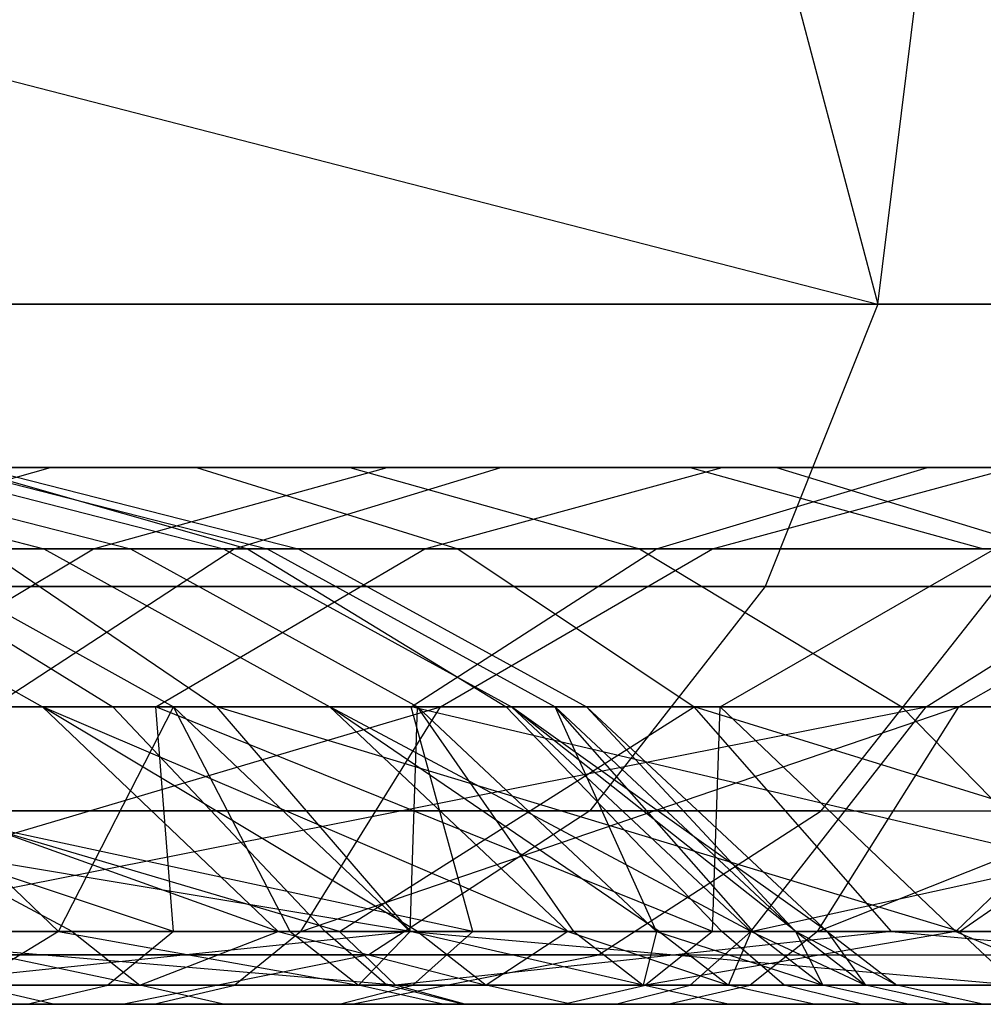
# Model space of a CAD drawing. Extents: x -172 to 172, y -29 to 28.
# Tile 834 of 914: x 130.5 to 135.25, y -19.3 to -14.44. Entities that reach past the tile are written whole.
import ezdxf

# ---------------------------------------------------------------- set-up
doc = ezdxf.new("R2010")
doc.units = 0
doc.header["$LTSCALE"] = 25.4
doc.layers.get('0').update_dxf_attribs({"linetype": 'CONTINUOUS'})

msp = doc.modelspace()

# ---------------------------------------------------------------- linework, layer by layer
at = {"color": 0}
for p, q in [((128.7424, -14.2997, -1358.0614), (134.7327, -15.8448, -1350.5767)), ((128.7424, -14.2997, -1358.0614), (134.7327, -15.8448, -1350.5767)), ((134.3244, -14.2997, -1351.4777), (134.7327, -15.8448, -1350.5767)), ((134.3244, -14.2997, -1351.4777), (134.7327, -15.8448, -1350.5767)), ((134.7327, -15.8448, -1350.5767), (134.9241, -14.2997, -1350.7291)), ((134.7327, -15.8448, -1350.5767), (134.9241, -14.2997, -1350.7291)), ((128.5598, -15.8448, -1357.8986), (134.7327, -15.8448, -1350.5767)), ((128.5598, -15.8448, -1357.8986), (134.7327, -15.8448, -1350.5767)), ((135.8874, -15.8448, -1137.3894), (129.7942, -15.8448, -1130.0011)), ((135.8874, -15.8448, -1137.3894), (129.7942, -15.8448, -1130.0011)), ((134.7327, -15.8448, -1350.5767), (134.1772, -17.2386, -1350.1342)), ((134.7327, -15.8448, -1350.5767), (134.1772, -17.2386, -1350.1342)), ((134.7327, -15.8448, -1350.5767), (140.4891, -15.8448, -1342.9231)), ((134.7327, -15.8448, -1350.5767), (140.4891, -15.8448, -1342.9231)), ((131.3723, -16.6506, -1335.1257), (125.964, -16.6506, -1342.4109)), ((131.3723, -16.6506, -1335.1257), (125.964, -16.6506, -1342.4109)), ((130.6521, -16.6506, -1303.0531), (126.8798, -16.6506, -1310.688)), ((130.6521, -16.6506, -1303.0531), (126.8798, -16.6506, -1310.688)), ((127.7532, -16.6506, -1149.1166), (132.8742, -16.6506, -1156.495)), ((127.7532, -16.6506, -1149.1166), (132.8742, -16.6506, -1156.495)), ((132.128, -16.6506, -1303.7286), (128.3131, -16.6506, -1311.4498)), ((132.128, -16.6506, -1303.7286), (128.3131, -16.6506, -1311.4498)), ((128.7607, -16.6506, -1179.4768), (132.3126, -16.6506, -1187.2167)), ((128.7607, -16.6506, -1179.4768), (132.3126, -16.6506, -1187.2167)), ((129.06, -16.6506, -1148.1537), (134.2334, -16.6506, -1155.6077)), ((129.06, -16.6506, -1148.1537), (134.2334, -16.6506, -1155.6077)), ((129.062, -16.6506, -1225.2472), (130.6195, -17.0527, -1225.0299)), ((129.062, -16.6506, -1225.2472), (130.6195, -17.0527, -1225.0299)), ((129.2222, -17.0527, -1302.3987), (130.6521, -16.6506, -1303.0531)), ((129.2222, -17.0527, -1302.3987), (130.6521, -16.6506, -1303.0531)), ((129.4844, -16.6506, -1257.9092), (131.047, -17.0527, -1258.0861)), ((129.4844, -16.6506, -1257.9092), (131.047, -17.0527, -1258.0861)), ((129.9377, -16.6506, -1233.3866), (131.5058, -17.0527, -1233.2676)), ((129.9377, -16.6506, -1233.3866), (131.5058, -17.0527, -1233.2676)), ((134.9791, -16.6506, -1326.6926), (130.0421, -16.6506, -1334.1954)), ((134.9791, -16.6506, -1326.6926), (130.0421, -16.6506, -1334.1954)), ((130.1494, -16.6506, -1249.7499), (131.72, -17.0527, -1249.8282)), ((130.1494, -16.6506, -1249.7499), (131.72, -17.0527, -1249.8282)), ((130.2153, -16.6506, -1178.7565), (131.6245, -17.0527, -1178.0585)), ((130.2153, -16.6506, -1178.7565), (131.6245, -17.0527, -1178.0585)), ((130.2153, -16.6506, -1178.7565), (133.8072, -16.6506, -1186.5837)), ((130.2153, -16.6506, -1178.7565), (133.8072, -16.6506, -1186.5837)), ((130.3007, -16.6506, -1241.5649), (131.8731, -17.0527, -1241.5446)), ((130.3007, -16.6506, -1241.5649), (131.8731, -17.0527, -1241.5446)), ((133.9654, -16.6506, -1295.2083), (130.6521, -16.6506, -1303.0531)), ((133.9654, -16.6506, -1295.2083), (130.6521, -16.6506, -1303.0531)), ((130.8645, -17.0527, -1187.83), (132.3126, -16.6506, -1187.2167)), ((130.8645, -17.0527, -1187.83), (132.3126, -16.6506, -1187.2167)), ((131.3723, -16.6506, -1335.1257), (132.661, -17.0527, -1336.027)), ((136.3598, -16.6506, -1327.5461), (131.3723, -16.6506, -1335.1257)), ((131.3723, -16.6506, -1335.1257), (132.661, -17.0527, -1336.027)), ((136.3598, -16.6506, -1327.5461), (131.3723, -16.6506, -1335.1257)), ((131.5575, -17.0527, -1157.3547), (132.8742, -16.6506, -1156.495)), ((131.5575, -17.0527, -1157.3547), (132.8742, -16.6506, -1156.495)), ((135.4787, -16.6506, -1295.7952), (132.128, -16.6506, -1303.7286)), ((132.128, -16.6506, -1303.7286), (133.5578, -17.0527, -1304.3832)), ((132.128, -16.6506, -1303.7286), (133.5578, -17.0527, -1304.3832)), ((135.4787, -16.6506, -1295.7952), (132.128, -16.6506, -1303.7286)), ((132.3126, -16.6506, -1187.2167), (135.3997, -16.6506, -1195.1534)), ((132.3126, -16.6506, -1187.2167), (135.3997, -16.6506, -1195.1534)), ((132.4992, -17.0527, -1294.6395), (133.9654, -16.6506, -1295.2083)), ((132.4992, -17.0527, -1294.6395), (133.9654, -16.6506, -1295.2083)), ((132.8742, -16.6506, -1156.495), (137.5696, -16.6506, -1164.1514)), ((132.8742, -16.6506, -1156.495), (137.5696, -16.6506, -1164.1514)), ((133.6415, -17.0527, -1325.8657), (134.9791, -16.6506, -1326.6926)), ((133.6415, -17.0527, -1325.8657), (134.9791, -16.6506, -1326.6926)), ((133.8072, -16.6506, -1186.5837), (135.2553, -17.0527, -1185.9705)), ((133.8072, -16.6506, -1186.5837), (135.2553, -17.0527, -1185.9705)), ((133.8072, -16.6506, -1186.5837), (136.9292, -16.6506, -1194.6101)), ((133.8072, -16.6506, -1186.5837), (136.9292, -16.6506, -1194.6101)), ((133.9178, -17.0527, -1195.6798), (135.3997, -16.6506, -1195.1534)), ((133.9178, -17.0527, -1195.6798), (135.3997, -16.6506, -1195.1534)), ((136.8081, -16.6506, -1287.1808), (133.9654, -16.6506, -1295.2083)), ((136.8081, -16.6506, -1287.1808), (133.9654, -16.6506, -1295.2083)), ((134.2334, -16.6506, -1155.6077), (135.5501, -17.0527, -1154.7479)), ((134.2334, -16.6506, -1155.6077), (138.9767, -16.6506, -1163.3423)), ((134.2334, -16.6506, -1155.6077), (135.5501, -17.0527, -1154.7479)), ((134.2334, -16.6506, -1155.6077), (138.9767, -16.6506, -1163.3423)), ((139.4837, -16.6506, -1318.9226), (134.9791, -16.6506, -1326.6926)), ((139.4837, -16.6506, -1318.9226), (134.9791, -16.6506, -1326.6926)), ((126.4873, -17.0527, -1150.0494), (131.5575, -17.0527, -1157.3547)), ((126.4873, -17.0527, -1150.0494), (131.5575, -17.0527, -1157.3547)), ((132.661, -17.0527, -1336.027), (127.1997, -17.0527, -1343.3837)), ((132.661, -17.0527, -1336.027), (127.1997, -17.0527, -1343.3837)), ((127.3516, -17.0527, -1180.1748), (130.8645, -17.0527, -1187.83)), ((127.3516, -17.0527, -1180.1748), (130.8645, -17.0527, -1187.83)), ((127.5313, -17.0527, -1170.3755), (131.6245, -17.0527, -1178.0585)), ((127.5313, -17.0527, -1170.3755), (131.6245, -17.0527, -1178.0585)), ((133.6415, -17.0527, -1325.8657), (128.7535, -17.0527, -1333.2942)), ((133.6415, -17.0527, -1325.8657), (128.7535, -17.0527, -1333.2942)), ((129.2177, -17.0527, -1216.8643), (130.6128, -17.832, -1216.5793)), ((129.2177, -17.0527, -1216.8643), (130.6128, -17.832, -1216.5793)), ((129.2177, -17.0527, -1216.8643), (130.6195, -17.0527, -1225.0299)), ((129.2177, -17.0527, -1216.8643), (130.6195, -17.0527, -1225.0299)), ((132.4992, -17.0527, -1294.6395), (129.2222, -17.0527, -1302.3987)), ((132.4992, -17.0527, -1294.6395), (129.2222, -17.0527, -1302.3987)), ((129.5534, -17.832, -1188.3853), (130.8645, -17.0527, -1187.83)), ((129.5534, -17.832, -1188.3853), (130.8645, -17.0527, -1187.83)), ((129.7017, -17.0527, -1312.1879), (130.959, -17.832, -1312.8562)), ((133.5578, -17.0527, -1304.3832), (129.7017, -17.0527, -1312.1879)), ((129.7017, -17.0527, -1312.1879), (130.959, -17.832, -1312.8562)), ((133.5578, -17.0527, -1304.3832), (129.7017, -17.0527, -1312.1879)), ((129.8569, -17.0527, -1266.2853), (131.2589, -17.832, -1266.5341)), ((131.047, -17.0527, -1258.0861), (129.8569, -17.0527, -1266.2853)), ((129.8569, -17.0527, -1266.2853), (131.2589, -17.832, -1266.5341)), ((131.047, -17.0527, -1258.0861), (129.8569, -17.0527, -1266.2853)), ((130.326, -17.0527, -1147.2209), (131.4723, -17.832, -1146.3762)), ((130.326, -17.0527, -1147.2209), (131.4723, -17.832, -1146.3762)), ((130.326, -17.0527, -1147.2209), (135.5501, -17.0527, -1154.7479)), ((130.326, -17.0527, -1147.2209), (135.5501, -17.0527, -1154.7479)), ((130.3652, -17.832, -1158.1332), (131.5575, -17.0527, -1157.3547)), ((130.3652, -17.832, -1158.1332), (131.5575, -17.0527, -1157.3547)), ((130.6195, -17.0527, -1225.0299), (132.0297, -17.832, -1224.8333)), ((130.6195, -17.0527, -1225.0299), (132.0297, -17.832, -1224.8333)), ((130.6195, -17.0527, -1225.0299), (131.5058, -17.0527, -1233.2676)), ((130.6195, -17.0527, -1225.0299), (131.5058, -17.0527, -1233.2676)), ((130.8645, -17.0527, -1187.83), (133.9178, -17.0527, -1195.6798)), ((130.8645, -17.0527, -1187.83), (133.9178, -17.0527, -1195.6798)), ((131.72, -17.0527, -1249.8282), (131.047, -17.0527, -1258.0861)), ((131.047, -17.0527, -1258.0861), (132.4619, -17.832, -1258.2462)), ((131.047, -17.0527, -1258.0861), (132.4619, -17.832, -1258.2462)), ((131.72, -17.0527, -1249.8282), (131.047, -17.0527, -1258.0861)), ((131.1717, -17.832, -1294.1246), (132.4992, -17.0527, -1294.6395)), ((131.1717, -17.832, -1294.1246), (132.4992, -17.0527, -1294.6395)), ((131.5058, -17.0527, -1233.2676), (132.9256, -17.832, -1233.1598)), ((131.5058, -17.0527, -1233.2676), (131.8731, -17.0527, -1241.5446)), ((131.5058, -17.0527, -1233.2676), (132.9256, -17.832, -1233.1598)), ((131.5058, -17.0527, -1233.2676), (131.8731, -17.0527, -1241.5446)), ((131.5575, -17.0527, -1157.3547), (136.2063, -17.0527, -1164.9352)), ((131.5575, -17.0527, -1157.3547), (136.2063, -17.0527, -1164.9352)), ((131.6245, -17.0527, -1178.0585), (132.9004, -17.832, -1177.4265)), ((131.6245, -17.0527, -1178.0585), (132.9004, -17.832, -1177.4265)), ((131.6245, -17.0527, -1178.0585), (135.2553, -17.0527, -1185.9705)), ((131.6245, -17.0527, -1178.0585), (135.2553, -17.0527, -1185.9705)), ((131.8731, -17.0527, -1241.5446), (131.72, -17.0527, -1249.8282)), ((131.72, -17.0527, -1249.8282), (133.1421, -17.832, -1249.8993)), ((131.72, -17.0527, -1249.8282), (133.1421, -17.832, -1249.8993)), ((131.8731, -17.0527, -1241.5446), (131.72, -17.0527, -1249.8282)), ((131.8731, -17.0527, -1241.5446), (133.2969, -17.832, -1241.5261)), ((131.8731, -17.0527, -1241.5446), (133.2969, -17.832, -1241.5261)), ((132.4304, -17.832, -1325.1171), (133.6415, -17.0527, -1325.8657)), ((132.4304, -17.832, -1325.1171), (133.6415, -17.0527, -1325.8657)), ((135.3109, -17.0527, -1286.7), (132.4992, -17.0527, -1294.6395)), ((135.3109, -17.0527, -1286.7), (132.4992, -17.0527, -1294.6395)), ((132.5761, -17.832, -1196.1564), (133.9178, -17.0527, -1195.6798)), ((132.5761, -17.832, -1196.1564), (133.9178, -17.0527, -1195.6798)), ((132.661, -17.0527, -1336.027), (133.8278, -17.832, -1336.843)), ((137.6974, -17.0527, -1328.373), (132.661, -17.0527, -1336.027)), ((132.661, -17.0527, -1336.027), (133.8278, -17.832, -1336.843)), ((137.6974, -17.0527, -1328.373), (132.661, -17.0527, -1336.027)), ((136.9448, -17.0527, -1296.3638), (133.5578, -17.0527, -1304.3832)), ((133.5578, -17.0527, -1304.3832), (134.8525, -17.832, -1304.9758)), ((133.5578, -17.0527, -1304.3832), (134.8525, -17.832, -1304.9758)), ((136.9448, -17.0527, -1296.3638), (133.5578, -17.0527, -1304.3832)), ((138.1014, -17.0527, -1318.1727), (133.6415, -17.0527, -1325.8657)), ((138.1014, -17.0527, -1318.1727), (133.6415, -17.0527, -1325.8657)), ((133.9178, -17.0527, -1195.6798), (136.5007, -17.0527, -1203.6967)), ((133.9178, -17.0527, -1195.6798), (136.5007, -17.0527, -1203.6967)), ((133.9552, -17.832, -1286.2646), (135.3109, -17.0527, -1286.7)), ((133.9552, -17.832, -1286.2646), (135.3109, -17.0527, -1286.7)), ((134.9719, -17.832, -1165.6449), (136.2063, -17.0527, -1164.9352)), ((134.9719, -17.832, -1165.6449), (136.2063, -17.0527, -1164.9352)), ((135.1331, -17.832, -1204.093), (136.5007, -17.0527, -1203.6967)), ((135.1331, -17.832, -1204.093), (136.5007, -17.0527, -1203.6967)), ((128.0298, -17.2386, -1357.4258), (134.1772, -17.2386, -1350.1342)), ((128.0298, -17.2386, -1357.4258), (134.1772, -17.2386, -1350.1342)), ((135.3272, -17.2386, -1137.8259), (129.2591, -17.2386, -1130.468)), ((135.3272, -17.2386, -1137.8259), (129.2591, -17.2386, -1130.468)), ((134.1772, -17.2386, -1350.1342), (133.312, -18.3448, -1349.4449)), ((134.1772, -17.2386, -1350.1342), (133.312, -18.3448, -1349.4449)), ((134.1772, -17.2386, -1350.1342), (139.9099, -17.2386, -1342.5121)), ((134.1772, -17.2386, -1350.1342), (139.9099, -17.2386, -1342.5121)), ((134.4545, -18.3448, -1138.5056), (135.3272, -17.2386, -1137.8259)), ((134.4545, -18.3448, -1138.5056), (135.3272, -17.2386, -1137.8259)), ((132.4274, -18.9397, -1145.6725), (125.7811, -17.832, -1139.0934)), ((132.4274, -18.9397, -1145.6725), (125.7811, -17.832, -1139.0934)), ((125.7811, -17.832, -1139.0934), (131.4723, -17.832, -1146.3762)), ((125.7811, -17.832, -1139.0934), (131.4723, -17.832, -1146.3762)), ((130.959, -17.832, -1312.8562), (126.6055, -17.832, -1320.4921)), ((130.959, -17.832, -1312.8562), (126.6055, -17.832, -1320.4921)), ((132.7358, -18.9397, -1322.3271), (127.5866, -17.832, -1332.4781)), ((132.4304, -17.832, -1325.1171), (127.5866, -17.832, -1332.4781)), ((132.7358, -18.9397, -1322.3271), (127.5866, -17.832, -1332.4781)), ((132.4304, -17.832, -1325.1171), (127.5866, -17.832, -1332.4781)), ((131.1717, -17.832, -1294.1246), (127.9275, -17.832, -1301.806)), ((131.2579, -18.9397, -1290.5063), (127.9275, -17.832, -1301.806)), ((131.2579, -18.9397, -1290.5063), (127.9275, -17.832, -1301.806)), ((131.1717, -17.832, -1294.1246), (127.9275, -17.832, -1301.806)), ((132.0783, -18.9397, -1341.2998), (128.3185, -17.832, -1344.2644)), ((132.0783, -18.9397, -1341.2998), (128.3185, -17.832, -1344.2644)), ((133.8278, -17.832, -1336.843), (128.3185, -17.832, -1344.2644)), ((133.8278, -17.832, -1336.843), (128.3185, -17.832, -1344.2644)), ((128.6804, -17.832, -1208.4307), (130.6128, -17.832, -1216.5793)), ((131.7752, -18.9397, -1216.3419), (128.6804, -17.832, -1208.4307)), ((128.6804, -17.832, -1208.4307), (130.6128, -17.832, -1216.5793)), ((130.758, -18.9397, -1211.7686), (128.6804, -17.832, -1208.4307)), ((131.7752, -18.9397, -1216.3419), (128.6804, -17.832, -1208.4307)), ((130.758, -18.9397, -1211.7686), (128.6804, -17.832, -1208.4307)), ((128.7676, -17.832, -1169.6691), (132.9004, -17.832, -1177.4265)), ((128.7676, -17.832, -1169.6691), (132.9004, -17.832, -1177.4265)), ((128.8371, -18.9397, -1189.745), (132.5761, -17.832, -1196.1564)), ((128.8371, -18.9397, -1189.745), (132.5761, -17.832, -1196.1564)), ((129.3718, -18.9397, -1158.7817), (134.9719, -17.832, -1165.6449)), ((129.3718, -18.9397, -1158.7817), (134.9719, -17.832, -1165.6449)), ((130.6907, -18.9397, -1275.01), (129.5378, -17.832, -1274.7299)), ((131.2589, -17.832, -1266.5341), (129.5378, -17.832, -1274.7299)), ((130.6907, -18.9397, -1275.01), (129.5378, -17.832, -1274.7299)), ((131.2589, -17.832, -1266.5341), (129.5378, -17.832, -1274.7299)), ((129.5534, -17.832, -1188.3853), (132.5761, -17.832, -1196.1564)), ((129.5534, -17.832, -1188.3853), (132.5761, -17.832, -1196.1564)), ((130.3652, -17.832, -1158.1332), (134.9719, -17.832, -1165.6449)), ((130.3652, -17.832, -1158.1332), (134.9719, -17.832, -1165.6449)), ((132.4623, -18.9397, -1219.9586), (130.6128, -17.832, -1216.5793)), ((133.2048, -18.9397, -1224.6693), (130.6128, -17.832, -1216.5793)), ((131.7752, -18.9397, -1216.3419), (130.6128, -17.832, -1216.5793)), ((132.4623, -18.9397, -1219.9586), (130.6128, -17.832, -1216.5793)), ((131.7752, -18.9397, -1216.3419), (130.6128, -17.832, -1216.5793)), ((133.2048, -18.9397, -1224.6693), (130.6128, -17.832, -1216.5793)), ((130.6128, -17.832, -1216.5793), (132.0297, -17.832, -1224.8333)), ((130.6128, -17.832, -1216.5793), (132.0297, -17.832, -1224.8333)), ((130.6907, -18.9397, -1275.01), (131.2589, -17.832, -1266.5341)), ((130.6907, -18.9397, -1275.01), (131.2589, -17.832, -1266.5341)), ((134.8525, -17.832, -1304.9758), (130.959, -17.832, -1312.8562)), ((130.959, -17.832, -1312.8562), (132.0067, -18.9397, -1313.413)), ((130.959, -17.832, -1312.8562), (132.0067, -18.9397, -1313.413)), ((134.8525, -17.832, -1304.9758), (130.959, -17.832, -1312.8562)), ((133.9552, -17.832, -1286.2646), (131.1717, -17.832, -1294.1246)), ((131.2579, -18.9397, -1290.5063), (131.1717, -17.832, -1294.1246)), ((133.9181, -18.9397, -1282.3364), (131.1717, -17.832, -1294.1246)), ((131.2579, -18.9397, -1290.5063), (131.1717, -17.832, -1294.1246)), ((133.9181, -18.9397, -1282.3364), (131.1717, -17.832, -1294.1246)), ((133.9552, -17.832, -1286.2646), (131.1717, -17.832, -1294.1246)), ((132.427, -18.9397, -1266.7412), (131.2589, -17.832, -1266.5341)), ((132.4619, -17.832, -1258.2462), (131.2589, -17.832, -1266.5341)), ((131.8348, -18.9397, -1269.8649), (131.2589, -17.832, -1266.5341)), ((131.8348, -18.9397, -1269.8649), (131.2589, -17.832, -1266.5341)), ((132.427, -18.9397, -1266.7412), (131.2589, -17.832, -1266.5341)), ((132.4619, -17.832, -1258.2462), (131.2589, -17.832, -1266.5341)), ((132.4274, -18.9397, -1145.6725), (131.4723, -17.832, -1146.3762)), ((135.1357, -18.9397, -1149.4591), (131.4723, -17.832, -1146.3762)), ((132.4274, -18.9397, -1145.6725), (131.4723, -17.832, -1146.3762)), ((135.1357, -18.9397, -1149.4591), (131.4723, -17.832, -1146.3762)), ((131.4723, -17.832, -1146.3762), (136.7424, -17.832, -1153.9695)), ((131.4723, -17.832, -1146.3762), (136.7424, -17.832, -1153.9695)), ((131.8866, -18.9397, -1197.7778), (135.1331, -17.832, -1204.093)), ((131.8866, -18.9397, -1197.7778), (132.5761, -17.832, -1196.1564)), ((131.8866, -18.9397, -1197.7778), (135.1331, -17.832, -1204.093)), ((131.8866, -18.9397, -1197.7778), (132.5761, -17.832, -1196.1564)), ((134.1086, -18.9397, -1233.0699), (132.0297, -17.832, -1224.8333)), ((132.0297, -17.832, -1224.8333), (132.9256, -17.832, -1233.1598)), ((133.6541, -18.9397, -1228.2388), (132.0297, -17.832, -1224.8333)), ((133.2048, -18.9397, -1224.6693), (132.0297, -17.832, -1224.8333)), ((133.2048, -18.9397, -1224.6693), (132.0297, -17.832, -1224.8333)), ((133.6541, -18.9397, -1228.2388), (132.0297, -17.832, -1224.8333)), ((134.1086, -18.9397, -1233.0699), (132.0297, -17.832, -1224.8333)), ((132.0297, -17.832, -1224.8333), (132.9256, -17.832, -1233.1598)), ((132.0783, -18.9397, -1341.2998), (133.8278, -17.832, -1336.843)), ((132.0783, -18.9397, -1341.2998), (133.8278, -17.832, -1336.843)), ((132.427, -18.9397, -1266.7412), (132.4619, -17.832, -1258.2462)), ((132.427, -18.9397, -1266.7412), (132.4619, -17.832, -1258.2462)), ((137.1479, -18.9397, -1314.4009), (132.4304, -17.832, -1325.1171)), ((136.8499, -17.832, -1317.4937), (132.4304, -17.832, -1325.1171)), ((137.1479, -18.9397, -1314.4009), (132.4304, -17.832, -1325.1171)), ((132.7358, -18.9397, -1322.3271), (132.4304, -17.832, -1325.1171)), ((132.7358, -18.9397, -1322.3271), (132.4304, -17.832, -1325.1171)), ((136.8499, -17.832, -1317.4937), (132.4304, -17.832, -1325.1171)), ((133.2344, -18.9397, -1261.6173), (132.4619, -17.832, -1258.2462)), ((133.6407, -18.9397, -1258.3798), (132.4619, -17.832, -1258.2462)), ((133.2344, -18.9397, -1261.6173), (132.4619, -17.832, -1258.2462)), ((133.6407, -18.9397, -1258.3798), (132.4619, -17.832, -1258.2462)), ((133.1421, -17.832, -1249.8993), (132.4619, -17.832, -1258.2462)), ((133.1421, -17.832, -1249.8993), (132.4619, -17.832, -1258.2462)), ((132.5761, -17.832, -1196.1564), (135.1331, -17.832, -1204.093)), ((132.5761, -17.832, -1196.1564), (135.1331, -17.832, -1204.093)), ((132.9004, -17.832, -1177.4265), (133.9636, -18.9397, -1176.8999)), ((132.9004, -17.832, -1177.4265), (133.9636, -18.9397, -1176.8999)), ((132.9004, -17.832, -1177.4265), (136.5664, -17.832, -1185.4153)), ((132.9004, -17.832, -1177.4265), (136.5664, -17.832, -1185.4153)), ((134.4832, -18.9397, -1241.5109), (132.9256, -17.832, -1233.1598)), ((132.9256, -17.832, -1233.1598), (133.2969, -17.832, -1241.5261)), ((134.1086, -18.9397, -1233.0699), (132.9256, -17.832, -1233.1598)), ((134.3288, -18.9397, -1236.577), (132.9256, -17.832, -1233.1598)), ((134.4832, -18.9397, -1241.5109), (132.9256, -17.832, -1233.1598)), ((132.9256, -17.832, -1233.1598), (133.2969, -17.832, -1241.5261)), ((134.3288, -18.9397, -1236.577), (132.9256, -17.832, -1233.1598)), ((134.1086, -18.9397, -1233.0699), (132.9256, -17.832, -1233.1598)), ((133.2969, -17.832, -1241.5261), (133.1421, -17.832, -1249.8993)), ((133.6407, -18.9397, -1258.3798), (133.1421, -17.832, -1249.8993)), ((134.1185, -18.9397, -1253.2987), (133.1421, -17.832, -1249.8993)), ((133.6407, -18.9397, -1258.3798), (133.1421, -17.832, -1249.8993)), ((134.1185, -18.9397, -1253.2987), (133.1421, -17.832, -1249.8993)), ((134.327, -18.9397, -1249.9585), (133.1421, -17.832, -1249.8993)), ((134.327, -18.9397, -1249.9585), (133.1421, -17.832, -1249.8993)), ((133.2969, -17.832, -1241.5261), (133.1421, -17.832, -1249.8993)), ((134.4832, -18.9397, -1241.5109), (133.2969, -17.832, -1241.5261)), ((134.4838, -18.9397, -1244.9412), (133.2969, -17.832, -1241.5261)), ((134.4832, -18.9397, -1241.5109), (133.2969, -17.832, -1241.5261)), ((134.4838, -18.9397, -1244.9412), (133.2969, -17.832, -1241.5261)), ((134.327, -18.9397, -1249.9585), (133.2969, -17.832, -1241.5261)), ((134.327, -18.9397, -1249.9585), (133.2969, -17.832, -1241.5261)), ((134.8001, -18.9397, -1337.5229), (133.8278, -17.832, -1336.843)), ((137.4139, -18.9397, -1333.6705), (133.8278, -17.832, -1336.843)), ((134.8001, -18.9397, -1337.5229), (133.8278, -17.832, -1336.843)), ((137.4139, -18.9397, -1333.6705), (133.8278, -17.832, -1336.843)), ((138.9085, -17.832, -1329.1217), (133.8278, -17.832, -1336.843)), ((138.9085, -17.832, -1329.1217), (133.8278, -17.832, -1336.843)), ((133.9181, -18.9397, -1282.3364), (133.9552, -17.832, -1286.2646)), ((133.9181, -18.9397, -1282.3364), (133.9552, -17.832, -1286.2646)), ((136.2681, -17.832, -1278.2535), (133.9552, -17.832, -1286.2646)), ((135.119, -18.9397, -1277.9584), (133.9552, -17.832, -1286.2646)), ((135.119, -18.9397, -1277.9584), (133.9552, -17.832, -1286.2646)), ((136.2681, -17.832, -1278.2535), (133.9552, -17.832, -1286.2646)), ((134.1061, -18.9397, -1166.5199), (134.9719, -17.832, -1165.6449)), ((134.1061, -18.9397, -1166.5199), (139.1463, -17.832, -1173.4053)), ((134.1061, -18.9397, -1166.5199), (134.9719, -17.832, -1165.6449)), ((134.1061, -18.9397, -1166.5199), (139.1463, -17.832, -1173.4053)), ((134.4358, -18.9397, -1205.9832), (135.1331, -17.832, -1204.093)), ((134.4358, -18.9397, -1205.9832), (137.2155, -17.832, -1212.1671)), ((134.4358, -18.9397, -1205.9832), (137.2155, -17.832, -1212.1671)), ((134.4358, -18.9397, -1205.9832), (135.1331, -17.832, -1204.093)), ((134.8525, -17.832, -1304.9758), (135.9313, -18.9397, -1305.4696)), ((138.2724, -17.832, -1296.8787), (134.8525, -17.832, -1304.9758)), ((134.8525, -17.832, -1304.9758), (135.9313, -18.9397, -1305.4696)), ((138.2724, -17.832, -1296.8787), (134.8525, -17.832, -1304.9758)), ((134.9719, -17.832, -1165.6449), (139.1463, -17.832, -1173.4053)), ((134.9719, -17.832, -1165.6449), (139.1463, -17.832, -1173.4053)), ((135.119, -18.9397, -1277.9584), (136.2681, -17.832, -1278.2535)), ((135.119, -18.9397, -1277.9584), (136.2681, -17.832, -1278.2535)), ((135.1331, -17.832, -1204.093), (137.2155, -17.832, -1212.1671)), ((135.1331, -17.832, -1204.093), (137.2155, -17.832, -1212.1671)), ((135.1357, -18.9397, -1149.4591), (136.7424, -17.832, -1153.9695)), ((135.1357, -18.9397, -1149.4591), (136.7424, -17.832, -1153.9695)), ((127.2042, -18.3448, -1356.6896), (133.312, -18.3448, -1349.4449)), ((127.2042, -18.3448, -1356.6896), (133.312, -18.3448, -1349.4449)), ((134.4545, -18.3448, -1138.5056), (128.4256, -18.3448, -1131.1953)), ((134.4545, -18.3448, -1138.5056), (128.4256, -18.3448, -1131.1953)), ((133.312, -18.3448, -1349.4449), (132.2218, -19.055, -1348.5765)), ((133.312, -18.3448, -1349.4449), (132.2218, -19.055, -1348.5765)), ((133.312, -18.3448, -1349.4449), (139.0077, -18.3448, -1341.8721)), ((133.312, -18.3448, -1349.4449), (139.0077, -18.3448, -1341.8721)), ((133.355, -19.055, -1139.3623), (134.4545, -18.3448, -1138.5056)), ((133.355, -19.055, -1139.3623), (134.4545, -18.3448, -1138.5056)), ((134.4545, -18.3448, -1138.5056), (140.0679, -18.3448, -1146.1398)), ((134.4545, -18.3448, -1138.5056), (140.0679, -18.3448, -1146.1398)), ((127.6183, -18.9397, -1321.1099), (132.0067, -18.9397, -1313.413)), ((127.6183, -18.9397, -1321.1099), (132.0067, -18.9397, -1313.413)), ((132.7358, -18.9397, -1322.3271), (127.8662, -18.9397, -1329.9807)), ((132.7358, -18.9397, -1322.3271), (127.8662, -18.9397, -1329.9807)), ((131.2579, -18.9397, -1290.5063), (128.0999, -18.9397, -1298.4971)), ((131.2579, -18.9397, -1290.5063), (128.0999, -18.9397, -1298.4971)), ((128.8371, -18.9397, -1189.745), (131.8866, -18.9397, -1197.7778)), ((128.8371, -18.9397, -1189.745), (131.8866, -18.9397, -1197.7778)), ((129.2507, -18.9397, -1344.9983), (132.0783, -18.9397, -1341.2998)), ((132.3546, -19.2052, -1341.505), (129.2507, -18.9397, -1344.9983)), ((129.2507, -18.9397, -1344.9983), (132.0783, -18.9397, -1341.2998)), ((132.3546, -19.2052, -1341.505), (129.2507, -18.9397, -1344.9983)), ((129.3718, -18.9397, -1158.7817), (134.1061, -18.9397, -1166.5199)), ((129.3718, -18.9397, -1158.7817), (134.1061, -18.9397, -1166.5199)), ((132.4274, -18.9397, -1145.6725), (129.6131, -18.9397, -1141.964)), ((132.4274, -18.9397, -1145.6725), (129.6131, -18.9397, -1141.964)), ((133.9636, -18.9397, -1176.8999), (129.7977, -18.9397, -1169.0804)), ((133.9636, -18.9397, -1176.8999), (129.7977, -18.9397, -1169.0804)), ((129.8256, -18.9397, -1208.1208), (131.0926, -19.2052, -1211.688)), ((130.758, -18.9397, -1211.7686), (129.8256, -18.9397, -1208.1208)), ((129.8256, -18.9397, -1208.1208), (131.0926, -19.2052, -1211.688)), ((130.758, -18.9397, -1211.7686), (129.8256, -18.9397, -1208.1208)), ((132.4274, -18.9397, -1145.6725), (129.8842, -19.2052, -1141.7521)), ((132.4274, -18.9397, -1145.6725), (129.8842, -19.2052, -1141.7521)), ((129.9251, -18.9397, -1278.0095), (130.6907, -18.9397, -1275.01)), ((129.9251, -18.9397, -1278.0095), (130.6907, -18.9397, -1275.01)), ((130.6907, -18.9397, -1275.01), (130.2575, -19.2052, -1278.0985)), ((130.6907, -18.9397, -1275.01), (130.2575, -19.2052, -1278.0985)), ((130.6907, -18.9397, -1275.01), (132.1721, -19.2052, -1269.933)), ((130.6907, -18.9397, -1275.01), (131.8348, -18.9397, -1269.8649)), ((130.6907, -18.9397, -1275.01), (132.1721, -19.2052, -1269.933)), ((130.6907, -18.9397, -1275.01), (131.8348, -18.9397, -1269.8649)), ((130.758, -18.9397, -1211.7686), (131.0926, -19.2052, -1211.688)), ((131.7752, -18.9397, -1216.3419), (130.758, -18.9397, -1211.7686)), ((130.758, -18.9397, -1211.7686), (131.0926, -19.2052, -1211.688)), ((131.7752, -18.9397, -1216.3419), (130.758, -18.9397, -1211.7686)), ((131.2579, -18.9397, -1290.5063), (130.9342, -19.2052, -1290.3898)), ((131.2579, -18.9397, -1290.5063), (130.9342, -19.2052, -1290.3898)), ((131.0926, -19.2052, -1211.688), (131.7752, -18.9397, -1216.3419)), ((131.0926, -19.2052, -1211.688), (131.7752, -18.9397, -1216.3419)), ((133.9181, -18.9397, -1282.3364), (131.2579, -18.9397, -1290.5063)), ((133.9181, -18.9397, -1282.3364), (131.2579, -18.9397, -1290.5063)), ((131.8866, -18.9397, -1197.7778), (131.5613, -19.2052, -1197.89)), ((131.8866, -18.9397, -1197.7778), (131.5613, -19.2052, -1197.89)), ((132.4623, -18.9397, -1219.9586), (131.7752, -18.9397, -1216.3419)), ((131.7752, -18.9397, -1216.3419), (132.8012, -19.2052, -1219.899)), ((131.7752, -18.9397, -1216.3419), (132.8012, -19.2052, -1219.899)), ((132.4623, -18.9397, -1219.9586), (131.7752, -18.9397, -1216.3419)), ((131.8348, -18.9397, -1269.8649), (132.427, -18.9397, -1266.7412)), ((131.8348, -18.9397, -1269.8649), (132.1721, -19.2052, -1269.933)), ((131.8348, -18.9397, -1269.8649), (132.1721, -19.2052, -1269.933)), ((131.8348, -18.9397, -1269.8649), (132.427, -18.9397, -1266.7412)), ((131.8866, -18.9397, -1197.7778), (134.4358, -18.9397, -1205.9832)), ((131.8866, -18.9397, -1197.7778), (134.4358, -18.9397, -1205.9832)), ((132.0067, -18.9397, -1313.413), (135.9313, -18.9397, -1305.4696)), ((132.3105, -19.2052, -1313.5745), (132.0067, -18.9397, -1313.413)), ((132.0067, -18.9397, -1313.413), (135.9313, -18.9397, -1305.4696)), ((132.3105, -19.2052, -1313.5745), (132.0067, -18.9397, -1313.413)), ((132.0783, -18.9397, -1341.2998), (134.8001, -18.9397, -1337.5229)), ((132.0783, -18.9397, -1341.2998), (134.8001, -18.9397, -1337.5229)), ((132.0783, -18.9397, -1341.2998), (132.3546, -19.2052, -1341.505)), ((132.0783, -18.9397, -1341.2998), (132.3546, -19.2052, -1341.505)), ((132.427, -18.9397, -1266.7412), (132.1721, -19.2052, -1269.933)), ((132.427, -18.9397, -1266.7412), (132.1721, -19.2052, -1269.933)), ((134.8001, -18.9397, -1337.5229), (132.3546, -19.2052, -1341.505)), ((134.8001, -18.9397, -1337.5229), (132.3546, -19.2052, -1341.505)), ((132.427, -18.9397, -1266.7412), (133.2344, -18.9397, -1261.6173)), ((133.5753, -19.2052, -1261.6643), (132.427, -18.9397, -1266.7412)), ((133.5753, -19.2052, -1261.6643), (132.427, -18.9397, -1266.7412)), ((132.427, -18.9397, -1266.7412), (133.2344, -18.9397, -1261.6173)), ((135.1357, -18.9397, -1149.4591), (132.4274, -18.9397, -1145.6725)), ((132.4274, -18.9397, -1145.6725), (135.4184, -19.2052, -1149.2629)), ((135.1357, -18.9397, -1149.4591), (132.4274, -18.9397, -1145.6725)), ((132.4274, -18.9397, -1145.6725), (135.4184, -19.2052, -1149.2629)), ((132.7358, -18.9397, -1322.3271), (132.4402, -19.2052, -1322.151)), ((132.7358, -18.9397, -1322.3271), (132.4402, -19.2052, -1322.151)), ((132.4623, -18.9397, -1219.9586), (132.8012, -19.2052, -1219.899)), ((132.4623, -18.9397, -1219.9586), (132.8012, -19.2052, -1219.899)), ((133.2048, -18.9397, -1224.6693), (132.4623, -18.9397, -1219.9586)), ((133.2048, -18.9397, -1224.6693), (132.4623, -18.9397, -1219.9586)), ((137.1479, -18.9397, -1314.4009), (132.7358, -18.9397, -1322.3271)), ((137.1479, -18.9397, -1314.4009), (132.7358, -18.9397, -1322.3271)), ((133.2048, -18.9397, -1224.6693), (132.8012, -19.2052, -1219.899)), ((133.2048, -18.9397, -1224.6693), (132.8012, -19.2052, -1219.899)), ((133.2048, -18.9397, -1224.6693), (133.996, -19.2052, -1228.2003)), ((133.6541, -18.9397, -1228.2388), (133.2048, -18.9397, -1224.6693)), ((133.2048, -18.9397, -1224.6693), (133.996, -19.2052, -1228.2003)), ((133.6541, -18.9397, -1228.2388), (133.2048, -18.9397, -1224.6693)), ((133.2344, -18.9397, -1261.6173), (133.6407, -18.9397, -1258.3798)), ((133.2344, -18.9397, -1261.6173), (133.5753, -19.2052, -1261.6643)), ((133.2344, -18.9397, -1261.6173), (133.5753, -19.2052, -1261.6643)), ((133.2344, -18.9397, -1261.6173), (133.6407, -18.9397, -1258.3798)), ((133.6407, -18.9397, -1258.3798), (133.5753, -19.2052, -1261.6643)), ((133.6407, -18.9397, -1258.3798), (133.5753, -19.2052, -1261.6643)), ((133.9181, -18.9397, -1282.3364), (133.5878, -19.2052, -1282.24)), ((135.119, -18.9397, -1277.9584), (133.5878, -19.2052, -1282.24)), ((135.119, -18.9397, -1277.9584), (133.5878, -19.2052, -1282.24)), ((133.9181, -18.9397, -1282.3364), (133.5878, -19.2052, -1282.24)), ((133.6407, -18.9397, -1258.3798), (134.1185, -18.9397, -1253.2987)), ((133.6407, -18.9397, -1258.3798), (134.4617, -19.2052, -1253.3243)), ((133.6407, -18.9397, -1258.3798), (134.4617, -19.2052, -1253.3243)), ((133.6407, -18.9397, -1258.3798), (134.1185, -18.9397, -1253.2987)), ((133.6541, -18.9397, -1228.2388), (133.996, -19.2052, -1228.2003)), ((133.6541, -18.9397, -1228.2388), (133.996, -19.2052, -1228.2003)), ((134.1086, -18.9397, -1233.0699), (133.6541, -18.9397, -1228.2388)), ((134.1086, -18.9397, -1233.0699), (133.6541, -18.9397, -1228.2388)), ((134.1061, -18.9397, -1166.5199), (133.8074, -19.2052, -1166.6908)), ((134.1061, -18.9397, -1166.5199), (133.8074, -19.2052, -1166.6908)), ((135.119, -18.9397, -1277.9584), (133.9181, -18.9397, -1282.3364)), ((135.119, -18.9397, -1277.9584), (133.9181, -18.9397, -1282.3364)), ((137.6589, -18.9397, -1184.9525), (133.9636, -18.9397, -1176.8999)), ((134.2719, -19.2052, -1176.7472), (133.9636, -18.9397, -1176.8999)), ((134.2719, -19.2052, -1176.7472), (133.9636, -18.9397, -1176.8999)), ((137.6589, -18.9397, -1184.9525), (133.9636, -18.9397, -1176.8999)), ((133.996, -19.2052, -1228.2003), (134.1086, -18.9397, -1233.0699)), ((133.996, -19.2052, -1228.2003), (134.1086, -18.9397, -1233.0699)), ((134.4358, -18.9397, -1205.9832), (134.1042, -19.2052, -1206.0751)), ((134.4358, -18.9397, -1205.9832), (134.1042, -19.2052, -1206.0751)), ((134.1061, -18.9397, -1166.5199), (138.378, -18.9397, -1174.5225)), ((134.1061, -18.9397, -1166.5199), (138.378, -18.9397, -1174.5225)), ((134.3288, -18.9397, -1236.577), (134.1086, -18.9397, -1233.0699)), ((134.1086, -18.9397, -1233.0699), (134.6725, -19.2052, -1236.5599)), ((134.1086, -18.9397, -1233.0699), (134.6725, -19.2052, -1236.5599)), ((134.3288, -18.9397, -1236.577), (134.1086, -18.9397, -1233.0699)), ((134.1185, -18.9397, -1253.2987), (134.327, -18.9397, -1249.9585)), ((134.1185, -18.9397, -1253.2987), (134.4617, -19.2052, -1253.3243)), ((134.1185, -18.9397, -1253.2987), (134.4617, -19.2052, -1253.3243)), ((134.1185, -18.9397, -1253.2987), (134.327, -18.9397, -1249.9585)), ((134.327, -18.9397, -1249.9585), (134.4617, -19.2052, -1253.3243)), ((134.8279, -19.2052, -1244.9454), (134.327, -18.9397, -1249.9585)), ((134.327, -18.9397, -1249.9585), (134.4617, -19.2052, -1253.3243)), ((134.327, -18.9397, -1249.9585), (134.4838, -18.9397, -1244.9412)), ((134.8279, -19.2052, -1244.9454), (134.327, -18.9397, -1249.9585)), ((134.327, -18.9397, -1249.9585), (134.4838, -18.9397, -1244.9412)), ((134.3288, -18.9397, -1236.577), (134.6725, -19.2052, -1236.5599)), ((134.3288, -18.9397, -1236.577), (134.6725, -19.2052, -1236.5599)), ((134.4832, -18.9397, -1241.5109), (134.3288, -18.9397, -1236.577)), ((134.4832, -18.9397, -1241.5109), (134.3288, -18.9397, -1236.577)), ((134.4358, -18.9397, -1205.9832), (136.475, -18.9397, -1214.3298)), ((134.4358, -18.9397, -1205.9832), (136.475, -18.9397, -1214.3298)), ((134.4832, -18.9397, -1241.5109), (134.8279, -19.2052, -1244.9454)), ((134.4838, -18.9397, -1244.9412), (134.4832, -18.9397, -1241.5109)), ((134.4832, -18.9397, -1241.5109), (134.6725, -19.2052, -1236.5599)), ((134.4832, -18.9397, -1241.5109), (134.8279, -19.2052, -1244.9454)), ((134.4832, -18.9397, -1241.5109), (134.6725, -19.2052, -1236.5599)), ((134.4838, -18.9397, -1244.9412), (134.4832, -18.9397, -1241.5109)), ((134.4838, -18.9397, -1244.9412), (134.8279, -19.2052, -1244.9454)), ((134.4838, -18.9397, -1244.9412), (134.8279, -19.2052, -1244.9454)), ((134.8001, -18.9397, -1337.5229), (137.4139, -18.9397, -1333.6705)), ((134.8001, -18.9397, -1337.5229), (137.7014, -19.2052, -1333.8596)), ((134.8001, -18.9397, -1337.5229), (137.4139, -18.9397, -1333.6705)), ((134.8001, -18.9397, -1337.5229), (137.7014, -19.2052, -1333.8596)), ((135.119, -18.9397, -1277.9584), (135.7347, -19.2052, -1273.9423)), ((136.0703, -18.9397, -1274.0182), (135.119, -18.9397, -1277.9584)), ((135.119, -18.9397, -1277.9584), (135.7347, -19.2052, -1273.9423)), ((136.0703, -18.9397, -1274.0182), (135.119, -18.9397, -1277.9584)), ((137.7358, -18.9397, -1153.3208), (135.1357, -18.9397, -1149.4591)), ((135.1357, -18.9397, -1149.4591), (135.4184, -19.2052, -1149.2629)), ((135.1357, -18.9397, -1149.4591), (135.4184, -19.2052, -1149.2629)), ((137.7358, -18.9397, -1153.3208), (135.1357, -18.9397, -1149.4591)), ((126.1639, -19.055, -1355.762), (132.2218, -19.055, -1348.5765)), ((126.1639, -19.055, -1355.762), (132.2218, -19.055, -1348.5765)), ((133.355, -19.055, -1139.3623), (127.3754, -19.055, -1132.1117)), ((133.355, -19.055, -1139.3623), (127.3754, -19.055, -1132.1117)), ((132.2218, -19.055, -1348.5765), (131.0133, -19.2997, -1347.6138)), ((132.2218, -19.055, -1348.5765), (131.0133, -19.2997, -1347.6138)), ((132.1361, -19.2997, -1140.3118), (133.355, -19.055, -1139.3623)), ((132.1361, -19.2997, -1140.3118), (133.355, -19.055, -1139.3623)), ((132.2218, -19.055, -1348.5765), (137.8709, -19.055, -1341.0656)), ((132.2218, -19.055, -1348.5765), (137.8709, -19.055, -1341.0656)), ((133.355, -19.055, -1139.3623), (138.9224, -19.055, -1146.934)), ((133.355, -19.055, -1139.3623), (138.9224, -19.055, -1146.934)), ((126.5838, -19.2052, -1348.8356), (132.3546, -19.2052, -1341.505)), ((126.5838, -19.2052, -1348.8356), (132.3546, -19.2052, -1341.505)), ((132.4402, -19.2052, -1322.151), (127.5814, -19.2052, -1329.7876)), ((132.4402, -19.2052, -1322.151), (127.5814, -19.2052, -1329.7876)), ((130.9342, -19.2052, -1290.3898), (127.7839, -19.2052, -1298.3608)), ((130.9342, -19.2052, -1290.3898), (127.7839, -19.2052, -1298.3608)), ((127.9121, -19.2052, -1321.2892), (132.3105, -19.2052, -1313.5745)), ((127.9121, -19.2052, -1321.2892), (132.3105, -19.2052, -1313.5745)), ((128.5193, -19.2052, -1189.877), (131.5613, -19.2052, -1197.89)), ((128.5193, -19.2052, -1189.877), (131.5613, -19.2052, -1197.89)), ((131.0926, -19.2052, -1211.688), (128.8768, -19.2052, -1203.599)), ((131.0926, -19.2052, -1211.688), (128.8768, -19.2052, -1203.599)), ((129.0837, -19.2052, -1158.9698), (133.8074, -19.2052, -1166.6908)), ((129.0837, -19.2052, -1158.9698), (133.8074, -19.2052, -1166.6908)), ((135.4184, -19.2052, -1149.2629), (129.8842, -19.2052, -1141.7521)), ((135.4184, -19.2052, -1149.2629), (129.8842, -19.2052, -1141.7521)), ((134.2719, -19.2052, -1176.7472), (130.0965, -19.2052, -1168.9097)), ((134.2719, -19.2052, -1176.7472), (130.0965, -19.2052, -1168.9097)), ((130.2575, -19.2052, -1278.0985), (132.1721, -19.2052, -1269.933)), ((130.2575, -19.2052, -1278.0985), (132.1721, -19.2052, -1269.933)), ((130.6674, -19.2997, -1278.2081), (130.2575, -19.2052, -1278.0985)), ((130.6674, -19.2997, -1278.2081), (130.2575, -19.2052, -1278.0985)), ((130.535, -19.2997, -1290.2461), (130.9342, -19.2052, -1290.3898)), ((130.535, -19.2997, -1290.2461), (130.9342, -19.2052, -1290.3898)), ((133.5878, -19.2052, -1282.24), (130.9342, -19.2052, -1290.3898)), ((133.5878, -19.2052, -1282.24), (130.9342, -19.2052, -1290.3898)), ((132.8012, -19.2052, -1219.899), (131.0926, -19.2052, -1211.688)), ((131.5051, -19.2997, -1211.5886), (131.0926, -19.2052, -1211.688)), ((131.5051, -19.2997, -1211.5886), (131.0926, -19.2052, -1211.688)), ((132.8012, -19.2052, -1219.899), (131.0926, -19.2052, -1211.688)), ((131.1602, -19.2997, -1198.0283), (131.5613, -19.2052, -1197.89)), ((131.1602, -19.2997, -1198.0283), (131.5613, -19.2052, -1197.89)), ((131.5613, -19.2052, -1197.89), (134.1042, -19.2052, -1206.0751)), ((131.5613, -19.2052, -1197.89), (134.1042, -19.2052, -1206.0751)), ((132.0757, -19.2997, -1321.9338), (132.4402, -19.2052, -1322.151)), ((132.0757, -19.2997, -1321.9338), (132.4402, -19.2052, -1322.151)), ((132.1721, -19.2052, -1269.933), (133.5753, -19.2052, -1261.6643)), ((132.588, -19.2997, -1270.017), (132.1721, -19.2052, -1269.933)), ((132.1721, -19.2052, -1269.933), (133.5753, -19.2052, -1261.6643)), ((132.588, -19.2997, -1270.017), (132.1721, -19.2052, -1269.933)), ((132.6852, -19.2997, -1313.7736), (132.3105, -19.2052, -1313.5745)), ((132.3105, -19.2052, -1313.5745), (136.2442, -19.2052, -1305.6128)), ((132.6852, -19.2997, -1313.7736), (132.3105, -19.2052, -1313.5745)), ((132.3105, -19.2052, -1313.5745), (136.2442, -19.2052, -1305.6128)), ((132.3546, -19.2052, -1341.505), (137.7014, -19.2052, -1333.8596)), ((132.3546, -19.2052, -1341.505), (137.7014, -19.2052, -1333.8596)), ((132.6952, -19.2997, -1341.7578), (132.3546, -19.2052, -1341.505)), ((132.6952, -19.2997, -1341.7578), (132.3546, -19.2052, -1341.505)), ((136.8424, -19.2052, -1314.2424), (132.4402, -19.2052, -1322.151)), ((136.8424, -19.2052, -1314.2424), (132.4402, -19.2052, -1322.151)), ((133.996, -19.2052, -1228.2003), (132.8012, -19.2052, -1219.899)), ((133.2191, -19.2997, -1219.8256), (132.8012, -19.2052, -1219.899)), ((133.2191, -19.2997, -1219.8256), (132.8012, -19.2052, -1219.899)), ((133.996, -19.2052, -1228.2003), (132.8012, -19.2052, -1219.899)), ((133.1805, -19.2997, -1282.1211), (133.5878, -19.2052, -1282.24)), ((133.1805, -19.2997, -1282.1211), (133.5878, -19.2052, -1282.24)), ((133.4391, -19.2997, -1166.9015), (133.8074, -19.2052, -1166.6908)), ((133.4391, -19.2997, -1166.9015), (133.8074, -19.2052, -1166.6908)), ((133.5753, -19.2052, -1261.6643), (134.4617, -19.2052, -1253.3243)), ((133.9956, -19.2997, -1261.7223), (133.5753, -19.2052, -1261.6643)), ((133.5753, -19.2052, -1261.6643), (134.4617, -19.2052, -1253.3243)), ((133.9956, -19.2997, -1261.7223), (133.5753, -19.2052, -1261.6643)), ((135.7347, -19.2052, -1273.9423), (133.5878, -19.2052, -1282.24)), ((135.7347, -19.2052, -1273.9423), (133.5878, -19.2052, -1282.24)), ((133.6953, -19.2997, -1206.1884), (134.1042, -19.2052, -1206.0751)), ((133.6953, -19.2997, -1206.1884), (134.1042, -19.2052, -1206.0751)), ((133.8074, -19.2052, -1166.6908), (138.0699, -19.2052, -1174.6755)), ((133.8074, -19.2052, -1166.6908), (138.0699, -19.2052, -1174.6755)), ((134.6725, -19.2052, -1236.5599), (133.996, -19.2052, -1228.2003)), ((134.4176, -19.2997, -1228.1531), (133.996, -19.2052, -1228.2003)), ((134.6725, -19.2052, -1236.5599), (133.996, -19.2052, -1228.2003)), ((134.4176, -19.2997, -1228.1531), (133.996, -19.2052, -1228.2003)), ((134.1042, -19.2052, -1206.0751), (136.1383, -19.2052, -1214.4011)), ((134.1042, -19.2052, -1206.0751), (136.1383, -19.2052, -1214.4011)), ((134.6521, -19.2997, -1176.559), (134.2719, -19.2052, -1176.7472)), ((134.6521, -19.2997, -1176.559), (134.2719, -19.2052, -1176.7472)), ((137.9758, -19.2052, -1184.8184), (134.2719, -19.2052, -1176.7472)), ((137.9758, -19.2052, -1184.8184), (134.2719, -19.2052, -1176.7472)), ((134.4617, -19.2052, -1253.3243), (134.8279, -19.2052, -1244.9454)), ((134.8848, -19.2997, -1253.3561), (134.4617, -19.2052, -1253.3243)), ((134.4617, -19.2052, -1253.3243), (134.8279, -19.2052, -1244.9454)), ((134.8848, -19.2997, -1253.3561), (134.4617, -19.2052, -1253.3243)), ((134.8279, -19.2052, -1244.9454), (134.6725, -19.2052, -1236.5599)), ((135.0962, -19.2997, -1236.5389), (134.6725, -19.2052, -1236.5599)), ((135.0962, -19.2997, -1236.5389), (134.6725, -19.2052, -1236.5599)), ((134.8279, -19.2052, -1244.9454), (134.6725, -19.2052, -1236.5599)), ((135.2521, -19.2997, -1244.9508), (134.8279, -19.2052, -1244.9454)), ((135.2521, -19.2997, -1244.9508), (134.8279, -19.2052, -1244.9454)), ((125.0108, -19.2997, -1354.7335), (131.0133, -19.2997, -1347.6138)), ((125.0108, -19.2997, -1354.7335), (131.0133, -19.2997, -1347.6138)), ((132.1361, -19.2997, -1140.3118), (126.2111, -19.2997, -1133.1274)), ((132.1361, -19.2997, -1140.3118), (126.2111, -19.2997, -1133.1274)), ((132.6952, -19.2997, -1341.7578), (126.9096, -19.2997, -1349.1073)), ((132.6952, -19.2997, -1341.7578), (126.9096, -19.2997, -1349.1073)), ((127.2303, -19.2997, -1329.5494), (132.0757, -19.2997, -1321.9338)), ((127.2303, -19.2997, -1329.5494), (132.0757, -19.2997, -1321.9338)), ((127.3943, -19.2997, -1298.1929), (130.535, -19.2997, -1290.2461)), ((127.3943, -19.2997, -1298.1929), (130.535, -19.2997, -1290.2461)), ((131.1602, -19.2997, -1198.0283), (128.1275, -19.2997, -1190.0397)), ((131.1602, -19.2997, -1198.0283), (128.1275, -19.2997, -1190.0397)), ((130.6674, -19.2997, -1278.2081), (128.2413, -19.2997, -1286.264)), ((130.6674, -19.2997, -1278.2081), (128.2413, -19.2997, -1286.264)), ((132.6852, -19.2997, -1313.7736), (128.2743, -19.2997, -1321.5101)), ((132.6852, -19.2997, -1313.7736), (128.2743, -19.2997, -1321.5101)), ((133.4391, -19.2997, -1166.9015), (128.7284, -19.2997, -1159.2018)), ((133.4391, -19.2997, -1166.9015), (128.7284, -19.2997, -1159.2018)), ((129.2823, -19.2997, -1203.4742), (131.5051, -19.2997, -1211.5886)), ((129.2823, -19.2997, -1203.4742), (131.5051, -19.2997, -1211.5886)), ((130.2185, -19.2997, -1141.4908), (135.767, -19.2997, -1149.021)), ((130.2185, -19.2997, -1141.4908), (135.767, -19.2997, -1149.021)), ((130.4648, -19.2997, -1168.6992), (134.6521, -19.2997, -1176.559)), ((130.4648, -19.2997, -1168.6992), (134.6521, -19.2997, -1176.559)), ((130.535, -19.2997, -1290.2461), (133.1805, -19.2997, -1282.1211)), ((130.535, -19.2997, -1290.2461), (133.1805, -19.2997, -1282.1211)), ((132.588, -19.2997, -1270.017), (130.6674, -19.2997, -1278.2081)), ((132.588, -19.2997, -1270.017), (130.6674, -19.2997, -1278.2081)), ((131.0133, -19.2997, -1347.6138), (136.6108, -19.2997, -1340.1715)), ((131.0133, -19.2997, -1347.6138), (136.6108, -19.2997, -1340.1715)), ((133.6953, -19.2997, -1206.1884), (131.1602, -19.2997, -1198.0283)), ((133.6953, -19.2997, -1206.1884), (131.1602, -19.2997, -1198.0283)), ((131.5051, -19.2997, -1211.5886), (133.2191, -19.2997, -1219.8256)), ((131.5051, -19.2997, -1211.5886), (133.2191, -19.2997, -1219.8256)), ((132.0757, -19.2997, -1321.9338), (136.4658, -19.2997, -1314.047)), ((132.0757, -19.2997, -1321.9338), (136.4658, -19.2997, -1314.047)), ((137.6527, -19.2997, -1147.8143), (132.1361, -19.2997, -1140.3118)), ((137.6527, -19.2997, -1147.8143), (132.1361, -19.2997, -1140.3118)), ((133.9956, -19.2997, -1261.7223), (132.588, -19.2997, -1270.017)), ((133.9956, -19.2997, -1261.7223), (132.588, -19.2997, -1270.017)), ((136.63, -19.2997, -1305.7894), (132.6852, -19.2997, -1313.7736)), ((136.63, -19.2997, -1305.7894), (132.6852, -19.2997, -1313.7736)), ((138.0558, -19.2997, -1334.0929), (132.6952, -19.2997, -1341.7578)), ((138.0558, -19.2997, -1334.0929), (132.6952, -19.2997, -1341.7578)), ((133.1805, -19.2997, -1282.1211), (135.3209, -19.2997, -1273.8486)), ((133.1805, -19.2997, -1282.1211), (135.3209, -19.2997, -1273.8486)), ((133.2191, -19.2997, -1219.8256), (134.4176, -19.2997, -1228.1531)), ((133.2191, -19.2997, -1219.8256), (134.4176, -19.2997, -1228.1531)), ((137.6899, -19.2997, -1174.8643), (133.4391, -19.2997, -1166.9015)), ((137.6899, -19.2997, -1174.8643), (133.4391, -19.2997, -1166.9015)), ((135.7233, -19.2997, -1214.4891), (133.6953, -19.2997, -1206.1884)), ((135.7233, -19.2997, -1214.4891), (133.6953, -19.2997, -1206.1884)), ((134.8848, -19.2997, -1253.3561), (133.9956, -19.2997, -1261.7223)), ((134.8848, -19.2997, -1253.3561), (133.9956, -19.2997, -1261.7223)), ((134.4176, -19.2997, -1228.1531), (135.0962, -19.2997, -1236.5389)), ((134.4176, -19.2997, -1228.1531), (135.0962, -19.2997, -1236.5389)), ((134.6521, -19.2997, -1176.559), (138.3665, -19.2997, -1184.653)), ((134.6521, -19.2997, -1176.559), (138.3665, -19.2997, -1184.653)), ((135.2521, -19.2997, -1244.9508), (134.8848, -19.2997, -1253.3561)), ((135.2521, -19.2997, -1244.9508), (134.8848, -19.2997, -1253.3561)), ((135.0962, -19.2997, -1236.5389), (135.2521, -19.2997, -1244.9508)), ((135.0962, -19.2997, -1236.5389), (135.2521, -19.2997, -1244.9508))]:
    msp.add_line(p, q, dxfattribs=at)

doc.saveas('drawing.dxf')
